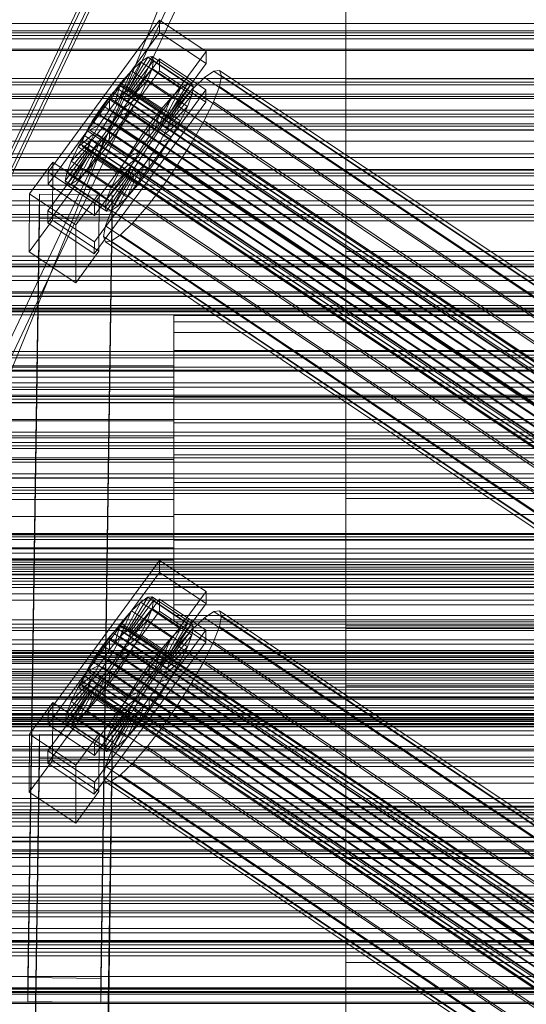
# Model space of a CAD drawing. Header units: millimetres. Extents: x -3490 to 61924, y -72580 to 6847.
# Tile 352 of 656: x -380 to -255, y -32882 to -32639. Entities that reach past the tile are written whole.
import ezdxf

# ---------------------------------------------------------------- set-up
doc = ezdxf.new("R2010")
doc.units = ezdxf.units.MM
for name, color, linetype, lineweight in [('COTAS_P', 1, 'Continuous', 0), ('frontal_C01', 7, 'Continuous', 0), ('frontal_C02', 7, 'Continuous', 0), ('frontal_C03', 7, 'Continuous', 0), ('frontal_C03-dry', 7, 'Continuous', 0), ('frontal_dosificador', 7, 'Continuous', 0), ('frontal_tolva', 7, 'Continuous', 0)]:
    doc.layers.add(name, color=color, linetype=linetype, lineweight=lineweight)
doc.dimstyles.new('R19_100', dxfattribs={"dimtxt": 250, "dimasz": 150, "dimexe": 150, "dimexo": 80, "dimgap": 100, "dimtad": 1, "dimtih": 1, "dimtoh": 1, "dimdsep": 46, "dimcen": 0.09, "dimadec": 0, "dimazin": 0, "dimtfac": 1, "dimtdec": 4, "dimtofl": 0, "dimtmove": 0, "dimatfit": 3, "dimfxl": 1, "dimtolj": 1, "dimtzin": 0, "dimarcsym": 0})

# ---------------------------------------------------------------- blocks, each defined once
blk = doc.blocks.new('DIM_R29_55')
at = {"layer": 'COTAS_P'}
for p, q in [((-3300, -33120), (-3150, -33075)), ((-60, -33120), (-210, -33075)), ((-3300, -34020), (-3300, -33120)), ((-3300, -33120), (-60, -33120)), ((-3300, -33120), (-3150, -33165)), ((-60, -33120), (-210, -33165)), ((-60, -34020), (-60, -33120))]:
    blk.add_line(p, q, dxfattribs=at)
blk.add_text('3240 P', height=250, dxfattribs=at).set_placement((-1680, -33020))

msp = doc.modelspace()

# ---------------------------------------------------------------- linework, layer by layer
at = {"layer": 'frontal_C01'}
for p, q in [((-300, -32939.804), (-300, -32788.819)), ((-300, -32788.819), (300, -32788.819)), ((-300, -32812.893), (-300, -32788.819)), ((300, -32812.893), (-300, -32812.893)), ((-300, -32812.893), (-300, -32963.878))]:
    msp.add_line(p, q, dxfattribs=at)
at = {"layer": 'frontal_C02'}
for p, q in [((-280.886, -32457.913), (-420.886, -32753.824)), ((-420.886, -32758.593), (-280.886, -32462.682)), ((-439.114, -32790.674), (-299.114, -32494.763)), ((-439.114, -32795.443), (-299.114, -32499.532)), ((-280.886, -32502.621), (-420.886, -32798.531)), ((-420.886, -32803.3), (-280.886, -32507.39)), ((-300, -32653.709), (-300, -32617.629)), ((-300, -32628.025), (-300, -32666.441)), ((-373.501, -32676.791), (-345.969, -32639.269)), ((-345.981, -32642.249), (-345.969, -32639.269)), ((-345.969, -32639.269), (-334.501, -32646.938)), ((-345.981, -32642.249), (-373.513, -32679.772)), ((-334.513, -32649.918), (-345.981, -32642.249)), ((-334.501, -32646.938), (-362.033, -32684.46)), ((-334.501, -32646.938), (-334.513, -32649.918)), ((-373.539, -32686.329), (-346.008, -32648.806)), ((-362.045, -32687.441), (-334.513, -32649.918)), ((-354.71, -32657.183), (-350.645, -32649.548)), ((-353.892, -32656.621), (-348.918, -32648.361)), ((-353.378, -32656.565), (-347.835, -32648.243)), ((-353.205, -32657.02), (-347.47, -32649.202)), ((-350.645, -32649.548), (-352.899, -32651.724)), ((-348.918, -32648.361), (-350.645, -32649.548)), ((-350.645, -32649.548), (-340.816, -32656.122)), ((-347.835, -32648.243), (-348.918, -32648.361)), ((-348.918, -32648.361), (-339.088, -32654.934)), ((-347.847, -32651.174), (-347.47, -32649.202)), ((-347.835, -32648.243), (-338.005, -32654.816)), ((-347.47, -32649.202), (-347.835, -32648.243)), ((-347.47, -32649.202), (-337.64, -32655.776)), ((-346.02, -32651.787), (-346.008, -32648.806)), ((-346.008, -32648.806), (-334.539, -32656.475)), ((-346.02, -32651.787), (-373.551, -32689.309)), ((-355.777, -32658.214), (-352.899, -32651.724)), ((-352.899, -32651.724), (-355.525, -32654.741)), ((-353.384, -32657.954), (-347.847, -32651.174)), ((-352.899, -32651.724), (-343.069, -32658.298)), ((-348.941, -32654.024), (-347.847, -32651.174)), ((-347.847, -32651.174), (-338.017, -32657.748)), ((-334.551, -32659.456), (-346.02, -32651.787)), ((-332.629, -32651.839), (-334.938, -32653.427)), ((-331.181, -32651.681), (-332.629, -32651.839)), ((-332.629, -32651.839), (-148.32, -32775.094)), ((-330.692, -32652.964), (-331.181, -32651.681)), ((-331.181, -32651.681), (-146.872, -32774.936)), ((-355.525, -32654.741), (-358.345, -32658.392)), ((-357.021, -32659.643), (-355.525, -32654.741)), ((-355.525, -32654.741), (-345.695, -32661.314)), ((-353.902, -32659.303), (-348.941, -32654.024)), ((-350.678, -32657.557), (-348.941, -32654.024)), ((-348.941, -32654.024), (-339.111, -32660.597)), ((-338.005, -32654.816), (-343.549, -32663.139)), ((-339.088, -32654.934), (-338.005, -32654.816)), ((-338.005, -32654.816), (-337.64, -32655.776)), ((-334.938, -32653.427), (-337.95, -32656.336)), ((-334.938, -32653.427), (-150.629, -32776.681)), ((-331.197, -32655.6), (-330.692, -32652.964)), ((-330.692, -32652.964), (-146.383, -32776.219)), ((-300, -32696.351), (-300, -32653.709)), ((300, -32653.709), (-300, -32653.709)), ((-334.539, -32656.475), (-362.071, -32693.998)), ((-357.415, -32657.119), (-358.659, -32658.547)), ((-356.348, -32656.088), (-357.415, -32657.119)), ((-357.415, -32657.119), (-143.617, -32800.094)), ((-355.53, -32655.525), (-356.348, -32656.088)), ((-356.348, -32656.088), (-142.549, -32799.063)), ((-355.777, -32658.214), (-354.71, -32657.183)), ((-355.541, -32658.208), (-355.022, -32656.858)), ((-355.017, -32655.469), (-355.53, -32655.525)), ((-355.53, -32655.525), (-141.731, -32798.501)), ((-355.022, -32656.858), (-354.844, -32655.924)), ((-355.022, -32656.858), (-141.224, -32799.833)), ((-354.844, -32655.924), (-355.017, -32655.469)), ((-355.017, -32655.469), (-141.218, -32798.445)), ((-354.844, -32655.924), (-141.045, -32798.899)), ((-354.71, -32657.183), (-353.892, -32656.621)), ((-344.88, -32663.757), (-354.71, -32657.183)), ((-353.892, -32656.621), (-353.378, -32656.565)), ((-344.062, -32663.195), (-353.892, -32656.621)), ((-353.205, -32657.02), (-353.384, -32657.954)), ((-343.549, -32663.139), (-353.378, -32656.565)), ((-353.378, -32656.565), (-353.205, -32657.02)), ((-343.376, -32663.593), (-353.205, -32657.02)), ((-340.816, -32656.122), (-344.88, -32663.757)), ((-339.088, -32654.934), (-344.062, -32663.195)), ((-337.64, -32655.776), (-343.376, -32663.593)), ((-343.069, -32658.298), (-340.816, -32656.122)), ((-337.95, -32656.336), (-341.461, -32660.368)), ((-340.816, -32656.122), (-339.088, -32654.934)), ((-337.64, -32655.776), (-338.017, -32657.748)), ((-337.95, -32656.336), (-153.641, -32779.59)), ((-334.539, -32656.475), (-334.551, -32659.456)), ((-332.659, -32659.41), (-331.197, -32655.6)), ((-331.197, -32655.6), (-146.887, -32778.855)), ((-362.083, -32696.978), (-334.551, -32659.456)), ((-358.345, -32658.392), (-361.166, -32662.429)), ((-358.659, -32658.547), (-359.995, -32660.277)), ((-358.659, -32658.547), (-144.861, -32801.523)), ((-358.345, -32658.392), (-358.357, -32661.373)), ((-358.357, -32661.373), (-357.021, -32659.643)), ((-348.515, -32664.966), (-358.345, -32658.392)), ((-357.021, -32659.643), (-355.777, -32658.214)), ((-347.191, -32666.217), (-357.021, -32659.643)), ((-356.363, -32659.881), (-355.541, -32658.208)), ((-345.947, -32664.788), (-355.777, -32658.214)), ((-355.541, -32658.208), (-141.742, -32801.183)), ((-354.725, -32660.977), (-350.678, -32657.557)), ((-353.902, -32659.303), (-354.725, -32660.977)), ((-353.384, -32657.954), (-353.902, -32659.303)), ((-344.073, -32665.877), (-353.902, -32659.303)), ((-343.554, -32664.527), (-353.384, -32657.954)), ((-352.938, -32661.533), (-350.678, -32657.557)), ((-350.678, -32657.557), (-340.848, -32664.131)), ((-343.069, -32658.298), (-345.947, -32664.788)), ((-345.695, -32661.314), (-343.069, -32658.298)), ((-338.017, -32657.748), (-343.554, -32664.527)), ((-338.017, -32657.748), (-339.111, -32660.597)), ((-334.981, -32664.133), (-332.659, -32659.41)), ((-332.659, -32659.41), (-148.35, -32782.664)), ((-361.332, -32662.189), (-362.578, -32664.154)), ((-359.995, -32660.277), (-361.332, -32662.189)), ((-361.332, -32662.189), (-147.533, -32805.165)), ((-146.196, -32803.252), (-359.995, -32660.277)), ((-359.693, -32663.285), (-358.357, -32661.373)), ((-358.68, -32663.73), (-357.434, -32661.765)), ((-358.357, -32661.373), (-348.527, -32667.946)), ((-357.434, -32661.765), (-356.363, -32659.881)), ((-357.434, -32661.765), (-143.635, -32804.74)), ((-356.363, -32659.881), (-142.565, -32802.857)), ((-354.725, -32660.977), (-355.796, -32662.86)), ((-355.796, -32662.86), (-352.938, -32661.533)), ((-355.569, -32665.681), (-352.938, -32661.533)), ((-344.895, -32667.551), (-354.725, -32660.977)), ((-352.938, -32661.533), (-343.108, -32668.107)), ((-348.515, -32664.966), (-345.695, -32661.314)), ((-345.695, -32661.314), (-347.191, -32666.217)), ((-341.461, -32660.368), (-345.231, -32665.249)), ((-339.111, -32660.597), (-344.073, -32665.877)), ((-341.461, -32660.368), (-157.152, -32783.623)), ((-339.111, -32660.597), (-340.848, -32664.131)), ((-361.166, -32662.429), (-363.797, -32666.577)), ((-362.578, -32664.154), (-363.648, -32666.037)), ((-362.578, -32664.154), (-148.779, -32807.129)), ((-359.693, -32663.285), (-361.166, -32662.429)), ((-361.166, -32662.429), (-351.336, -32669.003)), ((-360.939, -32665.25), (-359.693, -32663.285)), ((-360.017, -32665.642), (-358.68, -32663.73)), ((-349.863, -32669.858), (-359.693, -32663.285)), ((-358.68, -32663.73), (-144.881, -32806.705)), ((-355.796, -32662.86), (-357.042, -32664.825)), ((-345.966, -32669.434), (-355.796, -32662.86)), ((-344.88, -32663.757), (-345.947, -32664.788)), ((-340.848, -32664.131), (-344.895, -32667.551)), ((-344.062, -32663.195), (-344.88, -32663.757)), ((-344.073, -32665.877), (-343.554, -32664.527)), ((-343.549, -32663.139), (-344.062, -32663.195)), ((-343.554, -32664.527), (-343.376, -32663.593)), ((-343.376, -32663.593), (-343.549, -32663.139)), ((-340.848, -32664.131), (-343.108, -32668.107)), ((-338.003, -32669.448), (-334.981, -32664.133)), ((-334.981, -32664.133), (-150.672, -32787.387)), ((-363.797, -32666.577), (-366.057, -32670.553)), ((-363.648, -32666.037), (-364.471, -32667.711)), ((-360.939, -32665.25), (-363.797, -32666.577)), ((-363.797, -32666.577), (-353.967, -32673.151)), ((-363.648, -32666.037), (-149.85, -32809.013)), ((-362.01, -32667.133), (-360.939, -32665.25)), ((-361.352, -32667.371), (-360.017, -32665.642)), ((-351.109, -32671.823), (-360.939, -32665.25)), ((-360.017, -32665.642), (-146.218, -32808.617)), ((-358.378, -32666.738), (-359.714, -32668.467)), ((-358.39, -32669.718), (-355.569, -32665.681)), ((-358.378, -32666.738), (-358.39, -32669.718)), ((-357.042, -32664.825), (-358.378, -32666.738)), ((-348.548, -32673.311), (-358.378, -32666.738)), ((-357.042, -32664.825), (-355.569, -32665.681)), ((-347.212, -32671.399), (-357.042, -32664.825)), ((-355.569, -32665.681), (-345.739, -32672.254)), ((-351.336, -32669.003), (-348.515, -32664.966)), ((-345.231, -32665.249), (-349.002, -32670.646)), ((-348.527, -32667.946), (-348.515, -32664.966)), ((-347.191, -32666.217), (-348.527, -32667.946)), ((-345.947, -32664.788), (-347.191, -32666.217)), ((-160.922, -32788.504), (-345.231, -32665.249)), ((-344.895, -32667.551), (-344.073, -32665.877)), ((-300, -32666.441), (-300, -32710.552)), ((300, -32666.441), (-300, -32666.441)), ((-362.833, -32668.807), (-367.794, -32674.086)), ((-362.01, -32667.133), (-366.057, -32670.553)), ((-364.989, -32669.061), (-365.168, -32669.995)), ((-364.471, -32667.711), (-364.989, -32669.061)), ((-364.989, -32669.061), (-151.191, -32812.036)), ((-364.471, -32667.711), (-150.672, -32810.686)), ((-363.664, -32669.831), (-362.596, -32668.8)), ((-363.351, -32670.157), (-362.833, -32668.807)), ((-362.833, -32668.807), (-362.01, -32667.133)), ((-353.003, -32675.38), (-362.833, -32668.807)), ((-362.596, -32668.8), (-361.352, -32667.371)), ((-362.596, -32668.8), (-148.798, -32811.776)), ((-352.18, -32673.707), (-362.01, -32667.133)), ((-361.352, -32667.371), (-147.554, -32810.347)), ((-359.714, -32668.467), (-361.21, -32673.369)), ((-359.714, -32668.467), (-360.958, -32669.896)), ((-349.884, -32675.041), (-359.714, -32668.467)), ((-353.967, -32673.151), (-351.336, -32669.003)), ((-351.336, -32669.003), (-349.863, -32669.858)), ((-348.527, -32667.946), (-349.863, -32669.858)), ((-347.212, -32671.399), (-345.966, -32669.434)), ((-345.966, -32669.434), (-344.895, -32667.551)), ((-343.108, -32668.107), (-345.966, -32669.434)), ((-343.108, -32668.107), (-345.739, -32672.254)), ((-341.52, -32674.993), (-338.003, -32669.448)), ((-338.003, -32669.448), (-153.694, -32792.703)), ((-363.53, -32671.091), (-369.265, -32678.908)), ((-363.357, -32671.545), (-368.9, -32679.867)), ((-363.351, -32670.157), (-368.888, -32676.936)), ((-362.843, -32671.489), (-367.817, -32679.749)), ((-366.057, -32670.553), (-367.794, -32674.086)), ((-362.025, -32670.927), (-366.09, -32678.562)), ((-366.057, -32670.553), (-356.228, -32677.127)), ((-365.168, -32669.995), (-364.995, -32670.449)), ((-365.168, -32669.995), (-151.369, -32812.97)), ((-364.995, -32670.449), (-364.482, -32670.394)), ((-364.995, -32670.449), (-151.196, -32813.425)), ((-364.482, -32670.394), (-363.664, -32669.831)), ((-364.482, -32670.394), (-150.683, -32813.369)), ((-360.958, -32669.896), (-363.836, -32676.386)), ((-363.664, -32669.831), (-149.865, -32812.806)), ((-363.53, -32671.091), (-363.351, -32670.157)), ((-363.357, -32671.545), (-363.53, -32671.091)), ((-353.7, -32677.664), (-363.53, -32671.091)), ((-362.843, -32671.489), (-363.357, -32671.545)), ((-353.527, -32678.119), (-363.357, -32671.545)), ((-353.521, -32676.73), (-363.351, -32670.157)), ((-362.025, -32670.927), (-362.843, -32671.489)), ((-353.014, -32678.063), (-362.843, -32671.489)), ((-360.958, -32669.896), (-362.025, -32670.927)), ((-352.196, -32677.5), (-362.025, -32670.927)), ((-361.21, -32673.369), (-358.39, -32669.718)), ((-351.128, -32676.469), (-360.958, -32669.896)), ((-358.39, -32669.718), (-348.56, -32676.292)), ((-353.967, -32673.151), (-351.109, -32671.823)), ((-349.002, -32670.646), (-352.519, -32676.191)), ((-351.109, -32671.823), (-352.18, -32673.707)), ((-349.863, -32669.858), (-351.109, -32671.823)), ((-349.002, -32670.646), (-164.693, -32793.901)), ((-348.548, -32673.311), (-347.212, -32671.399)), ((-345.739, -32672.254), (-347.212, -32671.399)), ((-378.086, -32682.151), (-372.35, -32674.334)), ((-372.408, -32688.64), (-372.35, -32674.334)), ((-372.35, -32674.334), (-360.882, -32682.003)), ((-367.794, -32674.086), (-368.888, -32676.936)), ((-367.794, -32674.086), (-357.964, -32680.66)), ((-363.836, -32676.386), (-361.21, -32673.369)), ((-361.21, -32673.369), (-351.38, -32679.943)), ((-356.228, -32677.127), (-353.967, -32673.151)), ((-356.228, -32677.127), (-352.18, -32673.707)), ((-352.18, -32673.707), (-353.003, -32675.38)), ((-349.884, -32675.041), (-348.548, -32673.311)), ((-345.739, -32672.254), (-348.56, -32676.292)), ((-348.56, -32676.292), (-348.548, -32673.311)), ((-366.09, -32678.562), (-363.836, -32676.386)), ((-363.836, -32676.386), (-354.006, -32682.959)), ((-359.058, -32683.509), (-353.521, -32676.73)), ((-357.964, -32680.66), (-353.003, -32675.38)), ((-352.519, -32676.191), (-355.541, -32681.507)), ((-354.006, -32682.959), (-351.128, -32676.469)), ((-353.521, -32676.73), (-353.7, -32677.664)), ((-353.003, -32675.38), (-353.521, -32676.73)), ((-352.519, -32676.191), (-168.21, -32799.446)), ((-352.196, -32677.5), (-351.128, -32676.469)), ((-351.38, -32679.943), (-349.884, -32675.041)), ((-348.56, -32676.292), (-351.38, -32679.943)), ((-351.128, -32676.469), (-349.884, -32675.041)), ((-345.291, -32680.39), (-341.52, -32674.993)), ((-341.52, -32674.993), (-157.211, -32798.248)), ((-373.501, -32676.791), (-373.513, -32679.772)), ((-362.033, -32684.46), (-373.501, -32676.791)), ((-368.888, -32676.936), (-369.265, -32678.908)), ((-369.265, -32678.908), (-368.9, -32679.867)), ((-369.265, -32678.908), (-359.436, -32685.481)), ((-368.888, -32676.936), (-359.058, -32683.509)), ((-367.817, -32679.749), (-366.09, -32678.562)), ((-366.09, -32678.562), (-356.26, -32685.135)), ((-359.436, -32685.481), (-353.7, -32677.664)), ((-359.07, -32686.441), (-353.527, -32678.119)), ((-357.987, -32686.323), (-353.014, -32678.063)), ((-357.964, -32680.66), (-356.228, -32677.127)), ((-356.26, -32685.135), (-352.196, -32677.5)), ((-353.7, -32677.664), (-353.527, -32678.119)), ((-353.527, -32678.119), (-353.014, -32678.063)), ((-353.014, -32678.063), (-352.196, -32677.5)), ((-373.513, -32679.772), (-362.045, -32687.441)), ((-368.9, -32679.867), (-367.817, -32679.749)), ((-368.9, -32679.867), (-359.07, -32686.441)), ((-367.817, -32679.749), (-357.987, -32686.323)), ((-359.058, -32683.509), (-357.964, -32680.66)), ((-355.541, -32681.507), (-357.863, -32686.23)), ((-355.541, -32681.507), (-171.232, -32804.761)), ((-351.38, -32679.943), (-354.006, -32682.959)), ((-349.061, -32685.271), (-345.291, -32680.39)), ((-345.291, -32680.39), (-160.982, -32803.645)), ((-378.512, -32875.624), (-375.644, -32682.219)), ((-378.086, -32682.151), (-378.143, -32696.457)), ((-366.618, -32689.82), (-378.086, -32682.151)), ((-375.644, -32688.18), (-375.644, -32682.219)), ((-375.644, -32682.219), (-357.646, -32682.462)), ((-360.882, -32682.003), (-366.618, -32689.82)), ((-360.882, -32682.003), (-360.939, -32696.309)), ((-357.646, -32682.462), (-360.514, -32875.867)), ((-359.436, -32685.481), (-359.058, -32683.509)), ((-357.646, -32682.462), (-357.646, -32688.424)), ((-354.006, -32682.959), (-356.26, -32685.135)), ((-373.539, -32686.329), (-373.551, -32689.309)), ((-362.071, -32693.998), (-373.539, -32686.329)), ((-362.045, -32687.441), (-362.033, -32684.46)), ((-359.07, -32686.441), (-359.436, -32685.481)), ((-357.863, -32686.23), (-359.326, -32690.039)), ((-357.987, -32686.323), (-359.07, -32686.441)), ((-356.26, -32685.135), (-357.987, -32686.323)), ((-357.863, -32686.23), (-173.554, -32809.485)), ((-352.572, -32689.304), (-349.061, -32685.271)), ((-349.061, -32685.271), (-164.752, -32808.526)), ((-378.512, -32881.585), (-375.644, -32688.18)), ((-372.408, -32688.64), (-378.143, -32696.457)), ((-357.646, -32688.424), (-375.644, -32688.18)), ((-360.939, -32696.309), (-372.408, -32688.64)), ((-360.514, -32881.829), (-357.646, -32688.424)), ((-373.551, -32689.309), (-362.083, -32696.978)), ((-366.675, -32704.126), (-366.618, -32689.82)), ((-359.326, -32690.039), (-359.83, -32692.675)), ((-359.326, -32690.039), (-175.016, -32813.294)), ((-355.584, -32692.213), (-352.572, -32689.304)), ((-352.572, -32689.304), (-168.263, -32812.558)), ((-359.83, -32692.675), (-359.341, -32693.958)), ((-359.83, -32692.675), (-175.521, -32815.93)), ((-359.341, -32693.958), (-357.893, -32693.801)), ((-357.893, -32693.801), (-355.584, -32692.213)), ((-357.893, -32693.801), (-173.584, -32817.055)), ((-355.584, -32692.213), (-171.275, -32815.468)), ((-362.083, -32696.978), (-362.071, -32693.998)), ((-359.341, -32693.958), (-175.032, -32817.213)), ((-378.143, -32696.457), (-366.675, -32704.126)), ((-366.675, -32704.126), (-360.939, -32696.309)), ((-300, -32742.649), (-300, -32696.351)), ((-300, -32696.351), (300, -32696.351)), ((-300, -32710.552), (-300, -32757.351)), ((300, -32710.552), (-300, -32710.552)), ((-342.5, -32716.343), (-342.5, -32712.154)), ((-342.5, -32712.154), (-342.5, -32713.727)), ((342.5, -32712.154), (-342.5, -32712.154)), ((-342.5, -32713.727), (-342.5, -32720.822)), ((342.5, -32713.727), (-342.5, -32713.727)), ((-342.5, -32725.655), (-342.5, -32716.343)), ((342.5, -32716.343), (-342.5, -32716.343)), ((-342.5, -32720.822), (-342.5, -32732.36)), ((342.5, -32720.822), (-342.5, -32720.822)), ((-342.5, -32724.603), (-450.5, -32724.603)), ((-342.5, -32725.659), (-342.5, -32724.603)), ((-342.5, -32724.603), (-342.5, -32727.414)), ((-342.5, -32725.659), (-450.5, -32725.659)), ((-342.5, -32727.414), (-450.5, -32727.414)), ((-342.5, -32738.674), (-342.5, -32725.655)), ((342.5, -32725.655), (-342.5, -32725.655)), ((-342.5, -32730.42), (-342.5, -32725.659)), ((-342.5, -32727.414), (-342.5, -32733.663)), ((-342.5, -32730.42), (-450.5, -32730.42)), ((-342.5, -32738.163), (-342.5, -32730.42)), ((-342.5, -32732.36), (-342.5, -32746.583)), ((342.5, -32732.36), (-342.5, -32732.36)), ((-342.5, -32733.663), (-450.5, -32733.663)), ((-342.5, -32733.663), (-342.5, -32742.4)), ((-342.5, -32738.163), (-450.5, -32738.163)), ((-342.5, -32747.707), (-342.5, -32738.163)), ((-342.5, -32753.417), (-342.5, -32738.674)), ((-342.5, -32738.674), (342.5, -32738.674)), ((-450.5, -32742.4), (-342.5, -32742.4)), ((-342.5, -32742.4), (-342.5, -32752.293)), ((-300, -32789.448), (-300, -32742.649)), ((300, -32742.649), (-300, -32742.649)), ((-342.5, -32746.583), (-342.5, -32761.326)), ((342.5, -32746.583), (-342.5, -32746.583)), ((-342.5, -32747.707), (-450.5, -32747.707)), ((-342.5, -32757.6), (-342.5, -32747.707)), ((-342.5, -32752.293), (-450.5, -32752.293)), ((-342.5, -32752.293), (-342.5, -32761.837)), ((-342.5, -32767.64), (-342.5, -32753.417)), ((342.5, -32753.417), (-342.5, -32753.417)), ((-342.5, -32757.6), (-450.5, -32757.6)), ((-342.5, -32766.337), (-342.5, -32757.6)), ((-300, -32757.351), (-300, -32803.649)), ((300, -32757.351), (-300, -32757.351)), ((-342.5, -32761.837), (-450.5, -32761.837)), ((-342.5, -32761.326), (-342.5, -32774.345)), ((342.5, -32761.326), (-342.5, -32761.326)), ((-342.5, -32761.837), (-342.5, -32769.58)), ((-342.5, -32766.337), (-450.5, -32766.337)), ((-342.5, -32772.586), (-342.5, -32766.337)), ((-342.5, -32779.178), (-342.5, -32767.64)), ((342.5, -32767.64), (-342.5, -32767.64)), ((-342.5, -32769.58), (-450.5, -32769.58)), ((-342.5, -32769.58), (-342.5, -32774.341)), ((-342.5, -32772.586), (-450.5, -32772.586)), ((-373.501, -32810.181), (-345.969, -32772.659)), ((-345.981, -32775.64), (-345.969, -32772.659)), ((-345.969, -32772.659), (-334.501, -32780.328)), ((-342.5, -32775.397), (-342.5, -32772.586)), ((-342.5, -32774.341), (-450.5, -32774.341)), ((-342.5, -32775.397), (-450.5, -32775.397)), ((-345.981, -32775.64), (-373.513, -32813.162)), ((-334.513, -32783.309), (-345.981, -32775.64)), ((-342.5, -32774.341), (-342.5, -32775.397)), ((-342.5, -32774.345), (-342.5, -32783.657)), ((342.5, -32774.345), (-342.5, -32774.345)), ((-334.501, -32780.328), (-362.033, -32817.851)), ((-342.5, -32786.273), (-342.5, -32779.178)), ((342.5, -32779.178), (-342.5, -32779.178)), ((-334.501, -32780.328), (-334.513, -32783.309)), ((-373.539, -32819.719), (-346.008, -32782.197)), ((-362.045, -32820.831), (-334.513, -32783.309)), ((-354.71, -32790.574), (-350.645, -32782.939)), ((-353.892, -32790.011), (-348.918, -32781.751)), ((-353.378, -32789.955), (-347.835, -32781.633)), ((-353.205, -32790.41), (-347.47, -32782.593)), ((-350.645, -32782.939), (-352.899, -32785.115)), ((-348.918, -32781.751), (-350.645, -32782.939)), ((-350.645, -32782.939), (-340.816, -32789.512)), ((-347.835, -32781.633), (-348.918, -32781.751)), ((-348.918, -32781.751), (-339.088, -32788.325)), ((-347.847, -32784.565), (-347.47, -32782.593)), ((-347.835, -32781.633), (-338.005, -32788.207)), ((-347.47, -32782.593), (-347.835, -32781.633)), ((-347.47, -32782.593), (-337.64, -32789.166)), ((-346.02, -32785.177), (-346.008, -32782.197)), ((-346.008, -32782.197), (-334.539, -32789.866)), ((-342.5, -32783.657), (-342.5, -32787.846)), ((342.5, -32783.657), (-342.5, -32783.657)), ((-346.02, -32785.177), (-373.551, -32822.7)), ((-355.777, -32791.605), (-352.899, -32785.115)), ((-352.899, -32785.115), (-355.525, -32788.131)), ((-353.384, -32791.344), (-347.847, -32784.565)), ((-352.899, -32785.115), (-343.069, -32791.688)), ((-348.941, -32787.414), (-347.847, -32784.565)), ((-347.847, -32784.565), (-338.017, -32791.138)), ((-334.551, -32792.846), (-346.02, -32785.177)), ((-332.629, -32785.229), (-334.938, -32786.817)), ((-331.181, -32785.072), (-332.629, -32785.229)), ((-332.629, -32785.229), (-148.32, -32908.484)), ((-330.692, -32786.355), (-331.181, -32785.072)), ((-331.181, -32785.072), (-146.872, -32908.326)), ((-355.525, -32788.131), (-358.345, -32791.782)), ((-357.021, -32793.033), (-355.525, -32788.131)), ((-355.525, -32788.131), (-345.695, -32794.705)), ((-353.902, -32792.694), (-348.941, -32787.414)), ((-350.678, -32790.947), (-348.941, -32787.414)), ((-348.941, -32787.414), (-339.111, -32793.988)), ((-339.088, -32788.325), (-344.062, -32796.585)), ((-338.005, -32788.207), (-343.549, -32796.529)), ((-342.5, -32787.846), (-342.5, -32786.273)), ((342.5, -32786.273), (-342.5, -32786.273)), ((342.5, -32787.846), (-342.5, -32787.846)), ((-340.816, -32789.512), (-339.088, -32788.325)), ((-339.088, -32788.325), (-338.005, -32788.207)), ((-338.005, -32788.207), (-337.64, -32789.166)), ((-334.938, -32786.817), (-337.95, -32789.726)), ((-334.938, -32786.817), (-150.629, -32910.072)), ((-331.197, -32788.99), (-330.692, -32786.355)), ((-330.692, -32786.355), (-146.383, -32909.609)), ((-334.539, -32789.866), (-362.071, -32827.388)), ((-357.415, -32790.509), (-358.659, -32791.938)), ((-356.348, -32789.478), (-357.415, -32790.509)), ((-357.415, -32790.509), (-143.617, -32933.484)), ((-355.53, -32788.916), (-356.348, -32789.478)), ((-356.348, -32789.478), (-142.549, -32932.453)), ((-355.777, -32791.605), (-354.71, -32790.574)), ((-355.541, -32791.598), (-355.022, -32790.248)), ((-355.017, -32788.86), (-355.53, -32788.916)), ((-355.53, -32788.916), (-141.731, -32931.891)), ((-355.022, -32790.248), (-354.844, -32789.314)), ((-355.022, -32790.248), (-141.224, -32933.224)), ((-354.844, -32789.314), (-355.017, -32788.86)), ((-355.017, -32788.86), (-141.218, -32931.835)), ((-354.844, -32789.314), (-141.045, -32932.29)), ((-354.725, -32794.367), (-350.678, -32790.947)), ((-354.71, -32790.574), (-353.892, -32790.011)), ((-344.88, -32797.147), (-354.71, -32790.574)), ((-353.892, -32790.011), (-353.378, -32789.955)), ((-344.062, -32796.585), (-353.892, -32790.011)), ((-353.205, -32790.41), (-353.384, -32791.344)), ((-343.549, -32796.529), (-353.378, -32789.955)), ((-353.378, -32789.955), (-353.205, -32790.41)), ((-343.376, -32796.984), (-353.205, -32790.41)), ((-352.938, -32794.923), (-350.678, -32790.947)), ((-350.678, -32790.947), (-340.848, -32797.521)), ((-340.816, -32789.512), (-344.88, -32797.147)), ((-337.64, -32789.166), (-343.376, -32796.984)), ((-343.069, -32791.688), (-340.816, -32789.512)), ((-337.95, -32789.726), (-341.461, -32793.759)), ((-337.64, -32789.166), (-338.017, -32791.138)), ((-337.95, -32789.726), (-153.641, -32912.981)), ((-334.539, -32789.866), (-334.551, -32792.846)), ((-332.659, -32792.8), (-331.197, -32788.99)), ((-331.197, -32788.99), (-146.887, -32912.245)), ((-300, -32833.559), (-300, -32789.448)), ((300, -32789.448), (-300, -32789.448)), ((-362.083, -32830.369), (-334.551, -32792.846)), ((-358.345, -32791.782), (-361.166, -32795.82)), ((-358.659, -32791.938), (-359.995, -32793.667)), ((-358.659, -32791.938), (-144.861, -32934.913)), ((-358.345, -32791.782), (-358.357, -32794.763)), ((-358.357, -32794.763), (-357.021, -32793.033)), ((-348.515, -32798.356), (-358.345, -32791.782)), ((-357.434, -32795.155), (-356.363, -32793.272)), ((-357.021, -32793.033), (-355.777, -32791.605)), ((-347.191, -32799.607), (-357.021, -32793.033)), ((-356.363, -32793.272), (-355.541, -32791.598)), ((-356.363, -32793.272), (-142.565, -32936.247)), ((-345.947, -32798.178), (-355.777, -32791.605)), ((-355.541, -32791.598), (-141.742, -32934.573)), ((-353.902, -32792.694), (-354.725, -32794.367)), ((-353.384, -32791.344), (-353.902, -32792.694)), ((-344.073, -32799.267), (-353.902, -32792.694)), ((-343.554, -32797.918), (-353.384, -32791.344)), ((-343.069, -32791.688), (-345.947, -32798.178)), ((-345.695, -32794.705), (-343.069, -32791.688)), ((-338.017, -32791.138), (-343.554, -32797.918)), ((-338.017, -32791.138), (-339.111, -32793.988)), ((-334.981, -32797.523), (-332.659, -32792.8)), ((-332.659, -32792.8), (-148.35, -32916.055)), ((-361.166, -32795.82), (-363.797, -32799.967)), ((-361.332, -32795.58), (-362.578, -32797.544)), ((-359.995, -32793.667), (-361.332, -32795.58)), ((-361.332, -32795.58), (-147.533, -32938.555)), ((-359.693, -32796.675), (-361.166, -32795.82)), ((-361.166, -32795.82), (-351.336, -32802.393)), ((-146.196, -32936.643), (-359.995, -32793.667)), ((-359.693, -32796.675), (-358.357, -32794.763)), ((-358.68, -32797.12), (-357.434, -32795.155)), ((-358.357, -32794.763), (-348.527, -32801.337)), ((-357.434, -32795.155), (-143.635, -32938.13)), ((-354.725, -32794.367), (-355.796, -32796.251)), ((-355.796, -32796.251), (-352.938, -32794.923)), ((-355.569, -32799.071), (-352.938, -32794.923)), ((-344.895, -32800.941), (-354.725, -32794.367)), ((-352.938, -32794.923), (-343.108, -32801.497)), ((-348.515, -32798.356), (-345.695, -32794.705)), ((-345.695, -32794.705), (-347.191, -32799.607)), ((-341.461, -32793.759), (-345.231, -32798.64)), ((-339.111, -32793.988), (-344.073, -32799.267)), ((-341.461, -32793.759), (-157.152, -32917.013)), ((-339.111, -32793.988), (-340.848, -32797.521)), ((-362.578, -32797.544), (-363.648, -32799.428)), ((-362.578, -32797.544), (-148.779, -32940.52)), ((-360.939, -32798.64), (-359.693, -32796.675)), ((-360.017, -32799.032), (-358.68, -32797.12)), ((-349.863, -32803.249), (-359.693, -32796.675)), ((-358.68, -32797.12), (-144.881, -32940.095)), ((-357.042, -32798.216), (-358.378, -32800.128)), ((-355.796, -32796.251), (-357.042, -32798.216)), ((-357.042, -32798.216), (-355.569, -32799.071)), ((-347.212, -32804.789), (-357.042, -32798.216)), ((-345.966, -32802.824), (-355.796, -32796.251)), ((-351.336, -32802.393), (-348.515, -32798.356)), ((-348.527, -32801.337), (-348.515, -32798.356)), ((-345.947, -32798.178), (-347.191, -32799.607)), ((-344.88, -32797.147), (-345.947, -32798.178)), ((-340.848, -32797.521), (-344.895, -32800.941)), ((-344.062, -32796.585), (-344.88, -32797.147)), ((-344.073, -32799.267), (-343.554, -32797.918)), ((-343.549, -32796.529), (-344.062, -32796.585)), ((-343.554, -32797.918), (-343.376, -32796.984)), ((-343.376, -32796.984), (-343.549, -32796.529)), ((-340.848, -32797.521), (-343.108, -32801.497)), ((-338.003, -32802.839), (-334.981, -32797.523)), ((-334.981, -32797.523), (-150.672, -32920.778)), ((-363.797, -32799.967), (-366.057, -32803.943)), ((-362.01, -32800.523), (-366.057, -32803.943)), ((-363.648, -32799.428), (-364.471, -32801.101)), ((-360.939, -32798.64), (-363.797, -32799.967)), ((-363.797, -32799.967), (-353.967, -32806.541)), ((-363.648, -32799.428), (-149.85, -32942.403)), ((-362.833, -32802.197), (-362.01, -32800.523)), ((-362.596, -32802.191), (-361.352, -32800.762)), ((-362.01, -32800.523), (-360.939, -32798.64)), ((-352.18, -32807.097), (-362.01, -32800.523)), ((-361.352, -32800.762), (-360.017, -32799.032)), ((-361.352, -32800.762), (-147.554, -32943.737)), ((-351.109, -32805.214), (-360.939, -32798.64)), ((-360.017, -32799.032), (-146.218, -32942.008)), ((-358.378, -32800.128), (-359.714, -32801.857)), ((-358.39, -32803.108), (-355.569, -32799.071)), ((-358.378, -32800.128), (-358.39, -32803.108)), ((-348.548, -32806.701), (-358.378, -32800.128)), ((-355.569, -32799.071), (-345.739, -32805.645)), ((-345.231, -32798.64), (-349.002, -32804.037)), ((-347.191, -32799.607), (-348.527, -32801.337)), ((-160.922, -32921.894), (-345.231, -32798.64)), ((-344.895, -32800.941), (-344.073, -32799.267)), ((-362.833, -32802.197), (-367.794, -32807.477)), ((-364.989, -32802.451), (-365.168, -32803.385)), ((-364.471, -32801.101), (-364.989, -32802.451)), ((-364.989, -32802.451), (-151.191, -32945.427)), ((-364.482, -32803.784), (-363.664, -32803.221)), ((-364.471, -32801.101), (-150.672, -32944.077)), ((-363.664, -32803.221), (-362.596, -32802.191)), ((-363.664, -32803.221), (-149.865, -32946.197)), ((-363.351, -32803.547), (-362.833, -32802.197)), ((-353.003, -32808.771), (-362.833, -32802.197)), ((-362.596, -32802.191), (-148.798, -32945.166)), ((-359.714, -32801.857), (-361.21, -32806.76)), ((-361.21, -32806.76), (-358.39, -32803.108)), ((-359.714, -32801.857), (-360.958, -32803.286)), ((-349.884, -32808.431), (-359.714, -32801.857)), ((-358.39, -32803.108), (-348.56, -32809.682)), ((-353.967, -32806.541), (-351.336, -32802.393)), ((-351.336, -32802.393), (-349.863, -32803.249)), ((-348.527, -32801.337), (-349.863, -32803.249)), ((-347.212, -32804.789), (-345.966, -32802.824)), ((-345.966, -32802.824), (-344.895, -32800.941)), ((-343.108, -32801.497), (-345.966, -32802.824)), ((-343.108, -32801.497), (-345.739, -32805.645)), ((-341.52, -32808.384), (-338.003, -32802.839)), ((-338.003, -32802.839), (-153.694, -32926.093)), ((-363.53, -32804.481), (-369.265, -32812.298)), ((-363.357, -32804.935), (-368.9, -32813.258)), ((-363.351, -32803.547), (-368.888, -32810.326)), ((-362.843, -32804.88), (-367.817, -32813.14)), ((-366.057, -32803.943), (-367.794, -32807.477)), ((-362.025, -32804.317), (-366.09, -32811.952)), ((-366.057, -32803.943), (-356.228, -32810.517)), ((-365.168, -32803.385), (-364.995, -32803.84)), ((-365.168, -32803.385), (-151.369, -32946.361)), ((-364.995, -32803.84), (-364.482, -32803.784)), ((-364.995, -32803.84), (-151.196, -32946.815)), ((-364.482, -32803.784), (-150.683, -32946.759)), ((-360.958, -32803.286), (-363.836, -32809.776)), ((-363.53, -32804.481), (-363.351, -32803.547)), ((-363.357, -32804.935), (-363.53, -32804.481)), ((-353.7, -32811.054), (-363.53, -32804.481)), ((-362.843, -32804.88), (-363.357, -32804.935)), ((-353.527, -32811.509), (-363.357, -32804.935)), ((-353.521, -32810.12), (-363.351, -32803.547)), ((-362.025, -32804.317), (-362.843, -32804.88)), ((-353.014, -32811.453), (-362.843, -32804.88)), ((-360.958, -32803.286), (-362.025, -32804.317)), ((-352.196, -32810.891), (-362.025, -32804.317)), ((-351.128, -32809.86), (-360.958, -32803.286)), ((-353.967, -32806.541), (-351.109, -32805.214)), ((-349.002, -32804.037), (-352.519, -32809.582)), ((-351.109, -32805.214), (-352.18, -32807.097)), ((-349.863, -32803.249), (-351.109, -32805.214)), ((-349.002, -32804.037), (-164.693, -32927.291)), ((-345.739, -32805.645), (-348.56, -32809.682)), ((-348.548, -32806.701), (-347.212, -32804.789)), ((-345.739, -32805.645), (-347.212, -32804.789)), ((-300, -32803.649), (-300, -32846.291)), ((300, -32803.649), (-300, -32803.649)), ((-378.086, -32815.541), (-372.35, -32807.724)), ((-372.408, -32822.03), (-372.35, -32807.724)), ((-372.35, -32807.724), (-360.882, -32815.393)), ((-367.794, -32807.477), (-368.888, -32810.326)), ((-367.794, -32807.477), (-357.964, -32814.05)), ((-363.836, -32809.776), (-361.21, -32806.76)), ((-361.21, -32806.76), (-351.38, -32813.333)), ((-356.228, -32810.517), (-353.967, -32806.541)), ((-356.228, -32810.517), (-352.18, -32807.097)), ((-352.18, -32807.097), (-353.003, -32808.771)), ((-349.884, -32808.431), (-348.548, -32806.701)), ((-348.56, -32809.682), (-348.548, -32806.701)), ((-373.501, -32810.181), (-373.513, -32813.162)), ((-362.033, -32817.851), (-373.501, -32810.181)), ((-368.888, -32810.326), (-369.265, -32812.298)), ((-368.888, -32810.326), (-359.058, -32816.9)), ((-366.09, -32811.952), (-363.836, -32809.776)), ((-363.836, -32809.776), (-354.006, -32816.35)), ((-359.058, -32816.9), (-353.521, -32810.12)), ((-357.964, -32814.05), (-353.003, -32808.771)), ((-352.519, -32809.582), (-355.541, -32814.897)), ((-354.006, -32816.35), (-351.128, -32809.86)), ((-353.521, -32810.12), (-353.7, -32811.054)), ((-353.003, -32808.771), (-353.521, -32810.12)), ((-352.519, -32809.582), (-168.21, -32932.836)), ((-352.196, -32810.891), (-351.128, -32809.86)), ((-351.38, -32813.333), (-349.884, -32808.431)), ((-348.56, -32809.682), (-351.38, -32813.333)), ((-351.128, -32809.86), (-349.884, -32808.431)), ((-345.291, -32813.781), (-341.52, -32808.384)), ((-341.52, -32808.384), (-157.211, -32931.638)), ((-369.265, -32812.298), (-368.9, -32813.258)), ((-369.265, -32812.298), (-359.436, -32818.872)), ((-367.817, -32813.14), (-366.09, -32811.952)), ((-366.09, -32811.952), (-356.26, -32818.526)), ((-359.436, -32818.872), (-353.7, -32811.054)), ((-359.07, -32819.831), (-353.527, -32811.509)), ((-357.987, -32819.713), (-353.014, -32811.453)), ((-357.964, -32814.05), (-356.228, -32810.517)), ((-356.26, -32818.526), (-352.196, -32810.891)), ((-353.7, -32811.054), (-353.527, -32811.509)), ((-353.527, -32811.509), (-353.014, -32811.453)), ((-353.014, -32811.453), (-352.196, -32810.891)), ((-373.513, -32813.162), (-362.045, -32820.831)), ((-368.9, -32813.258), (-367.817, -32813.14)), ((-368.9, -32813.258), (-359.07, -32819.831)), ((-367.817, -32813.14), (-357.987, -32819.713)), ((-359.058, -32816.9), (-357.964, -32814.05)), ((-355.541, -32814.897), (-357.863, -32819.62)), ((-355.541, -32814.897), (-171.232, -32938.152)), ((-351.38, -32813.333), (-354.006, -32816.35)), ((-349.061, -32818.662), (-345.291, -32813.781)), ((-345.291, -32813.781), (-160.982, -32937.035)), ((-378.512, -33009.014), (-375.644, -32815.609)), ((-378.086, -32815.541), (-378.143, -32829.848)), ((-366.618, -32823.21), (-378.086, -32815.541)), ((-375.644, -32821.571), (-375.644, -32815.609)), ((-375.644, -32815.609), (-357.646, -32815.853)), ((-360.882, -32815.393), (-366.618, -32823.21)), ((-360.882, -32815.393), (-360.939, -32829.7)), ((-357.646, -32815.853), (-360.514, -33009.258)), ((-359.436, -32818.872), (-359.058, -32816.9)), ((-357.646, -32815.853), (-357.646, -32821.814)), ((-354.006, -32816.35), (-356.26, -32818.526)), ((-373.539, -32819.719), (-373.551, -32822.7)), ((-362.071, -32827.388), (-373.539, -32819.719)), ((-362.045, -32820.831), (-362.033, -32817.851)), ((-359.07, -32819.831), (-359.436, -32818.872)), ((-357.863, -32819.62), (-359.326, -32823.43)), ((-357.987, -32819.713), (-359.07, -32819.831)), ((-356.26, -32818.526), (-357.987, -32819.713)), ((-357.863, -32819.62), (-173.554, -32942.875)), ((-352.572, -32822.694), (-349.061, -32818.662)), ((-349.061, -32818.662), (-164.752, -32941.916)), ((-378.512, -33014.976), (-375.644, -32821.571)), ((-372.408, -32822.03), (-378.143, -32829.848)), ((-357.646, -32821.814), (-375.644, -32821.571)), ((-360.939, -32829.7), (-372.408, -32822.03)), ((-360.514, -33015.219), (-357.646, -32821.814)), ((-373.551, -32822.7), (-362.083, -32830.369)), ((-366.675, -32837.517), (-366.618, -32823.21)), ((-359.326, -32823.43), (-359.83, -32826.066)), ((-359.326, -32823.43), (-175.016, -32946.684)), ((-355.584, -32825.603), (-352.572, -32822.694)), ((-352.572, -32822.694), (-168.263, -32945.949)), ((-362.083, -32830.369), (-362.071, -32827.388)), ((-359.83, -32826.066), (-359.341, -32827.349)), ((-359.83, -32826.066), (-175.521, -32949.32)), ((-359.341, -32827.349), (-357.893, -32827.191)), ((-359.341, -32827.349), (-175.032, -32950.603)), ((-357.893, -32827.191), (-355.584, -32825.603)), ((-357.893, -32827.191), (-173.584, -32950.445)), ((-355.584, -32825.603), (-171.275, -32948.858)), ((-378.143, -32829.848), (-366.675, -32837.517)), ((-366.675, -32837.517), (-360.939, -32829.7)), ((-300, -32871.975), (-300, -32833.559)), ((300, -32833.559), (-300, -32833.559)), ((-300, -32846.291), (-300, -32882.371)), ((300, -32846.291), (-300, -32846.291)), ((-425, -32870.271), (425, -32870.271)), ((-300, -32902.079), (-300, -32871.975)), ((300, -32871.975), (-300, -32871.975)), ((-360.514, -32875.867), (-378.512, -32875.624)), ((-378.512, -32875.624), (-378.512, -32881.585)), ((-360.514, -32881.829), (-360.514, -32875.867)), ((425, -32881.725), (-425, -32881.725)), ((-378.512, -32881.585), (-360.514, -32881.829))]:
    msp.add_line(p, q, dxfattribs=at)
at = {"layer": 'frontal_C03'}
for p, q in [((1250, -32640.037), (-1250, -32640.037)), ((1250, -32642.345), (-1250, -32642.345)), ((1250, -32642.998), (-1250, -32642.998)), ((1250, -32643.879), (-1250, -32643.879)), ((1500, -32646.426), (-1500, -32646.426)), ((1500, -32646.711), (-1500, -32646.711)), ((1250, -32653.686), (-1250, -32653.686)), ((1250, -32654.567), (-1250, -32654.567)), ((1250, -32655.221), (-1250, -32655.221)), ((-1500, -32658.119), (1500, -32658.119)), ((1250, -32657.528), (-1250, -32657.528)), ((-1250, -32658.585), (1250, -32658.585)), ((1250, -32661.437), (-1250, -32661.437)), ((1250, -32662.495), (-1250, -32662.495)), ((1250, -32664.802), (-1250, -32664.802)), ((1250, -32665.456), (-1250, -32665.456)), ((1250, -32666.337), (-1250, -32666.337)), ((1250, -32676.143), (-1250, -32676.143)), ((1250, -32677.025), (-1250, -32677.025)), ((1250, -32677.678), (-1250, -32677.678)), ((1250, -32679.986), (-1250, -32679.986)), ((-1250, -32681.043), (1250, -32681.043)), ((1250, -32683.895), (-1250, -32683.895)), ((1250, -32684.952), (-1250, -32684.952)), ((1250, -32687.26), (-1250, -32687.26)), ((1250, -32687.913), (-1250, -32687.913)), ((1250, -32688.795), (-1250, -32688.795)), ((1250, -32698.601), (-1250, -32698.601)), ((1250, -32699.482), (-1250, -32699.482)), ((1250, -32700.136), (-1250, -32700.136)), ((1250, -32702.443), (-1250, -32702.443)), ((-1250, -32703.501), (1250, -32703.501)), ((1250, -32706.353), (-1250, -32706.353)), ((1250, -32707.41), (-1250, -32707.41)), ((1250, -32709.717), (-1250, -32709.717)), ((1250, -32710.371), (-1250, -32710.371)), ((1250, -32711.252), (-1250, -32711.252)), ((1250, -32721.059), (-1250, -32721.059)), ((1250, -32721.94), (-1250, -32721.94)), ((1250, -32722.593), (-1250, -32722.593)), ((1250, -32724.901), (-1250, -32724.901)), ((-1250, -32725.958), (1250, -32725.958)), ((1250, -32728.81), (-1250, -32728.81)), ((1250, -32729.868), (-1250, -32729.868)), ((1250, -32732.175), (-1250, -32732.175)), ((1250, -32732.828), (-1250, -32732.828)), ((1250, -32733.71), (-1250, -32733.71)), ((1250, -32743.516), (-1250, -32743.516)), ((1250, -32744.398), (-1250, -32744.398)), ((1250, -32745.051), (-1250, -32745.051)), ((1250, -32747.358), (-1250, -32747.358)), ((-1250, -32748.416), (1250, -32748.416)), ((1250, -32751.268), (-1250, -32751.268)), ((1250, -32752.325), (-1250, -32752.325)), ((1250, -32754.633), (-1250, -32754.633)), ((1250, -32755.286), (-1250, -32755.286)), ((1250, -32756.167), (-1250, -32756.167)), ((1250, -32765.974), (-1250, -32765.974)), ((1250, -32766.855), (-1250, -32766.855)), ((1250, -32767.509), (-1250, -32767.509)), ((1250, -32769.816), (-1250, -32769.816)), ((-1250, -32770.873), (1250, -32770.873)), ((-1250, -32772.308), (1250, -32772.308)), ((-1250, -32773.105), (1250, -32773.105)), ((-1250, -32773.69), (1250, -32773.69)), ((1250, -32773.726), (-1250, -32773.726)), ((1250, -32774.783), (-1250, -32774.783)), ((-1250, -32776.028), (1250, -32776.028)), ((1250, -32777.09), (-1250, -32777.09)), ((-1250, -32777.157), (1250, -32777.157)), ((1250, -32777.744), (-1250, -32777.744)), ((1250, -32778.625), (-1250, -32778.625)), ((-1250, -32780.876), (1250, -32780.876)), ((-1250, -32782.473), (1250, -32782.473)), ((-1250, -32787.32), (1250, -32787.32)), ((1250, -32788.431), (-1250, -32788.431)), ((-1250, -32789.276), (1250, -32789.276)), ((1250, -32789.313), (-1250, -32789.313)), ((1250, -32789.966), (-1250, -32789.966)), ((1250, -32792.274), (-1250, -32792.274)), ((-1250, -32793.331), (1250, -32793.331)), ((-1268, -32795.293), (1268, -32795.293)), ((-1268, -32795.518), (1268, -32795.518)), ((-1268, -32795.682), (1268, -32795.682)), ((-1250, -32794.92), (1250, -32794.92)), ((-1268, -32796.34), (1268, -32796.34)), ((-1268, -32796.657), (1268, -32796.657)), ((-1268, -32797.703), (1268, -32797.703)), ((-1268, -32798.152), (1268, -32798.152)), ((1250, -32796.183), (-1250, -32796.183)), ((1250, -32797.101), (-1250, -32797.101)), ((1250, -32797.24), (-1250, -32797.24)), ((-1268, -32799.516), (1268, -32799.516)), ((-1268, -32800.066), (1268, -32800.066)), ((1250, -32799.548), (-1250, -32799.548)), ((1250, -32800.201), (-1250, -32800.201)), ((-1268, -32801.653), (1268, -32801.653)), ((1268, -32802.267), (-1268, -32802.267)), ((1250, -32801.083), (-1250, -32801.083)), ((-1250, -32803.159), (1250, -32803.159)), ((-1268, -32803.97), (1268, -32803.97)), ((-1268, -32804.605), (1268, -32804.605)), ((-1250, -32805.417), (1250, -32805.417)), ((-1268, -32806.309), (1268, -32806.309)), ((-1268, -32806.922), (1268, -32806.922)), ((-1268, -32808.51), (1268, -32808.51)), ((-1268, -32809.06), (1268, -32809.06)), ((-1268, -32810.423), (1268, -32810.423)), ((-1268, -32810.872), (1268, -32810.872)), ((-1268, -32811.918), (1268, -32811.918)), ((-1268, -32812.236), (1268, -32812.236)), ((-1268, -32812.894), (1268, -32812.894)), ((1250, -32810.889), (-1250, -32810.889)), ((-1250, -32811.474), (1250, -32811.474)), ((1250, -32811.77), (-1250, -32811.77)), ((1250, -32812.424), (-1250, -32812.424)), ((-1268, -32813.058), (1268, -32813.058)), ((-1268, -32813.282), (1268, -32813.282)), ((-1250, -32813.655), (1250, -32813.655)), ((1250, -32814.731), (-1250, -32814.731)), ((-1250, -32815.789), (1250, -32815.789)), ((1250, -32818.641), (-1250, -32818.641)), ((-1250, -32819.3), (1250, -32819.3)), ((1250, -32819.698), (-1250, -32819.698)), ((-1250, -32821.256), (1250, -32821.256)), ((1250, -32822.006), (-1250, -32822.006)), ((1250, -32822.659), (-1250, -32822.659)), ((1250, -32823.54), (-1250, -32823.54)), ((-1250, -32826.103), (1250, -32826.103)), ((-1250, -32827.7), (1250, -32827.7)), ((-1250, -32831.419), (1250, -32831.419)), ((-1250, -32832.548), (1250, -32832.548)), ((1250, -32833.347), (-1250, -32833.347)), ((1250, -32834.228), (-1250, -32834.228)), ((1250, -32834.882), (-1250, -32834.882)), ((-1250, -32834.886), (1250, -32834.886)), ((-1250, -32835.47), (1250, -32835.47)), ((-1250, -32836.268), (1250, -32836.268)), ((1250, -32837.189), (-1250, -32837.189)), ((-1250, -32838.246), (1250, -32838.246)), ((1250, -32841.098), (-1250, -32841.098)), ((1250, -32842.156), (-1250, -32842.156)), ((1250, -32844.463), (-1250, -32844.463)), ((1250, -32845.117), (-1250, -32845.117)), ((1250, -32845.998), (-1250, -32845.998)), ((-1500, -32850.211), (1500, -32850.211)), ((-1500, -32855.102), (1500, -32855.102)), ((1250, -32855.804), (-1250, -32855.804)), ((1250, -32856.686), (-1250, -32856.686)), ((1250, -32857.339), (-1250, -32857.339)), ((1500, -32859.194), (-1500, -32859.194)), ((1250, -32859.647), (-1250, -32859.647)), ((-1250, -32860.704), (1250, -32860.704)), ((1250, -32863.556), (-1250, -32863.556)), ((1250, -32864.613), (-1250, -32864.613)), ((1500, -32866.511), (-1500, -32866.511)), ((1500, -32866.796), (-1500, -32866.796)), ((1250, -32866.921), (-1250, -32866.921)), ((1250, -32867.574), (-1250, -32867.574)), ((1250, -32868.456), (-1250, -32868.456)), ((-1500, -32878.204), (1500, -32878.204)), ((1250, -32878.262), (-1250, -32878.262)), ((1250, -32879.143), (-1250, -32879.143)), ((1250, -32879.797), (-1250, -32879.797)), ((1250, -32882.104), (-1250, -32882.104))]:
    msp.add_line(p, q, dxfattribs=at)
at = {"layer": 'frontal_C03-dry'}
for p, q in [((-1290, -32641.875), (1290, -32641.875)), ((-1250, -32663.125), (1250, -32663.125)), ((1250, -32669.125), (-1250, -32669.125)), ((1290, -32672.25), (-1290, -32672.25)), ((1250, -32673.125), (-1250, -32673.125)), ((-1290, -32676.25), (1290, -32676.25)), ((-1250, -32697.5), (1250, -32697.5)), ((1250, -32703.5), (-1250, -32703.5)), ((1290, -32706.625), (-1290, -32706.625)), ((1250, -32707.5), (-1250, -32707.5)), ((-1290, -32710.625), (1290, -32710.625)), ((-1250, -32731.875), (1250, -32731.875)), ((1250, -32737.875), (-1250, -32737.875)), ((1290, -32741), (-1290, -32741)), ((1250, -32741.875), (-1250, -32741.875)), ((-1290, -32745), (1290, -32745)), ((-1250, -32766.25), (1250, -32766.25)), ((1250, -32772.25), (-1250, -32772.25)), ((1290, -32775.375), (-1290, -32775.375)), ((1250, -32776.25), (-1250, -32776.25)), ((-1290, -32779.375), (1290, -32779.375)), ((-1250, -32800.625), (1250, -32800.625)), ((1250, -32806.625), (-1250, -32806.625)), ((1290, -32809.75), (-1290, -32809.75)), ((1250, -32810.625), (-1250, -32810.625)), ((-1290, -32813.75), (1290, -32813.75)), ((-1250, -32835), (1250, -32835)), ((1250, -32841), (-1250, -32841)), ((1290, -32844.125), (-1290, -32844.125)), ((1250, -32845), (-1250, -32845)), ((-1290, -32848.125), (1290, -32848.125)), ((-1250, -32869.375), (1250, -32869.375)), ((1250, -32875.375), (-1250, -32875.375)), ((1290, -32878.5), (-1290, -32878.5)), ((1250, -32879.375), (-1250, -32879.375))]:
    msp.add_line(p, q, dxfattribs=at)
at = {"layer": 'frontal_dosificador'}
msp.add_line((-820, -33800), (-250, -32400), dxfattribs=at)
at = {"layer": 'frontal_tolva'}
for p, q in [((-1821.5, -32700), (1821.5, -32700)), ((-1725, -32700), (1725, -32700)), ((-1821.5, -32711), (1821.5, -32711)), ((-1725, -32712), (1725, -32712)), ((-1821.5, -32842), (1821.5, -32842)), ((-1821.5, -32853), (1821.5, -32853))]:
    msp.add_line(p, q, dxfattribs=at)

# ---------------------------------------------------------------- dimensions: what is measured, and where the dimension line sits
at = {"layer": 'COTAS_P'}
dim = msp.add_aligned_dim(p1=(-3300, -34020), p2=(-60, -34020), distance=900, text='<> P', dimstyle='R19_100', dxfattribs=at)
dim.commit()
dim.dimension.update_dxf_attribs({"geometry": 'DIM_R29_55', "text_midpoint": (-1680, -33120)})

doc.saveas('drawing.dxf')
